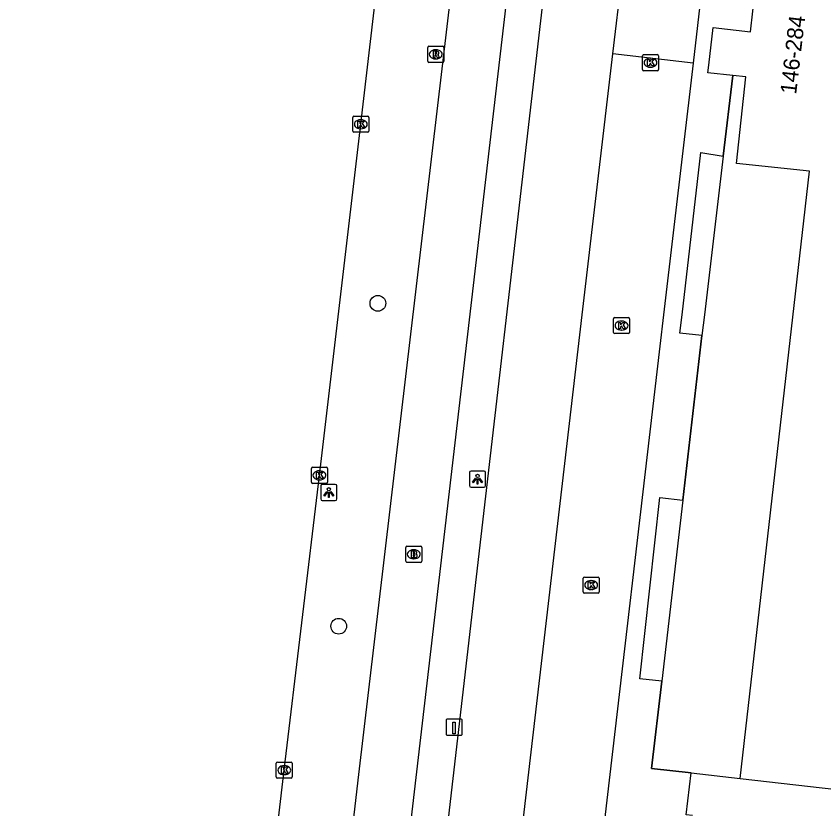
# Model space of a CAD drawing. Extents: x 161243 to 161752, y 384138 to 384885.
# Drawn here: x 161264.9 to 161315.1, y 384469.3 to 384518.6 of the extents above; entities that cross this region are included whole.
import ezdxf

# ---------------------------------------------------------------- set-up
doc = ezdxf.new("R2010")
doc.units = 0
for name, color, linetype in [('IMGEO_Boom', 7, 'Continuous'), ('IMGEO_Brandkraan', 7, 'Continuous'), ('IMGEO_Fietspad_gesloten', 7, 'Continuous'), ('IMGEO_Kolk', 7, 'Continuous'), ('IMGEO_Laadpaal', 7, 'Continuous'), ('IMGEO_Lichtpunt', 7, 'Continuous'), ('IMGEO_OVBaan_gesloten', 7, 'Continuous'), ('IMGEO_Pand', 7, 'Continuous'), ('IMGEO_Pand_nummerreeks', 7, 'Continuous'), ('IMGEO_Pand_overbouw', 7, 'Continuous'), ('IMGEO_Rijbaan_lokaal_open', 7, 'Continuous'), ('IMGEO_Rioolput', 7, 'Continuous'), ('IMGEO_Voetpad_open', 7, 'Continuous')]:
    doc.layers.add(name, color=color, linetype=linetype)

msp = doc.modelspace()

# ---------------------------------------------------------------- linework, layer by layer
at = {"layer": 'IMGEO_Boom'}
for centre in [(161287.402, 384500.72), (161284.968, 384480.645)]:
    msp.add_circle(centre, 0.489, dxfattribs=at)
at = {"layer": 'IMGEO_Brandkraan'}
for p, q in [((161289.131, 384484.69), (161289.131, 384485.542)), ((161289.206, 384485.616), (161290.058, 384485.616)), ((161289.619, 384485.396), (161289.644, 384485.396)), ((161290.132, 384485.542), (161290.132, 384484.69)), ((161289.642, 384484.836), (161289.617, 384484.836)), ((161290.058, 384484.616), (161289.206, 384484.616))]:
    msp.add_line(p, q, dxfattribs=at)
for points in [[(161289.131, 384484.69), (161289.131, 384485.542)], [(161289.206, 384485.616), (161290.058, 384485.616)], [(161289.479, 384485.316), (161289.479, 384484.916), (161289.692, 384484.916)], [(161289.71, 384485.316), (161289.479, 384485.316)], [(161290.132, 384485.542), (161290.132, 384484.69)], [(161289.658, 384485.235), (161289.604, 384485.235), (161289.604, 384485.159)], [(161289.604, 384485.159), (161289.657, 384485.159)], [(161289.666, 384485.083), (161289.604, 384485.083), (161289.604, 384485.002)], [(161289.604, 384485.002), (161289.666, 384485.002)], [(161290.058, 384484.616), (161289.206, 384484.616)]]:
    msp.add_lwpolyline(points, dxfattribs=at)
for centre, radius, start, end in [((161289.208, 384485.54), 0.0765, 91.552, 178.448), ((161289.208, 384485.54), 0.0765, 91.552, 178.448), ((161289.714, 384485.171), 0.145, 59.4692, 91.5367), ((161290.056, 384485.54), 0.0765, 1.552, 88.448), ((161290.056, 384485.54), 0.0765, 1.552, 88.448), ((161289.659, 384485.197), 0.0379, 267.8285, 90.9355), ((161289.667, 384485.042), 0.0404, 269.8759, 90.5077), ((161289.698, 384485.167), 0.251, 268.6676, 293.5347), ((161289.739, 384485.218), 0.0922, 285.5137, 58.1501), ((161289.744, 384485.026), 0.105, 301.3115, 78.989), ((161289.208, 384484.692), 0.0765, 181.552, 268.448), ((161289.208, 384484.692), 0.0765, 181.552, 268.448), ((161290.056, 384484.692), 0.0765, 271.552, 358.448), ((161290.056, 384484.692), 0.0765, 271.552, 358.448)]:
    msp.add_arc(centre, radius, start, end, dxfattribs=at)
for centre, major_axis, ratio, start_param, end_param in [((161289.618, 384485.116), (-0.387, 0.002), 0.722429, 4.712389, 7.853982), ((161289.643, 384485.116), (-0.39, 0.002), 0.717154, 1.570796, 4.712389)]:
    msp.add_ellipse(centre, major_axis=major_axis, ratio=ratio, start_param=start_param, end_param=end_param, dxfattribs=at)
at = {"layer": 'IMGEO_Fietspad_gesloten'}
for points in [[(161270.005, 384301.578), (161270.134, 384303.063), (161273.019, 384327.449), (161276.269, 384355.259), (161281.811, 384402.692), (161289.671, 384470.352), (161296.755, 384531.182), (161299.82, 384554.106), (161304.483, 384590.763), (161310.58, 384642.356), (161311.044, 384646.284), (161311.712, 384651.942), (161311.774, 384652.424)], [(161306.453, 384637.728), (161300.999, 384591.473), (161296.311, 384554.647), (161293.323, 384531.813), (161286.202, 384471.417), (161278.307, 384403.15), (161275.866, 384382.258), (161272.845, 384356.399), (161269.542, 384328.133), (161269.524, 384327.978)]]:
    msp.add_lwpolyline(points, dxfattribs=at)
at = {"layer": 'IMGEO_Kolk'}
for p, q in [((161303.845, 384515.251), (161303.845, 384516.103)), ((161303.92, 384516.177), (161304.772, 384516.177)), ((161304.333, 384515.957), (161304.358, 384515.957)), ((161304.846, 384516.103), (161304.846, 384515.251)), ((161304.772, 384515.177), (161303.92, 384515.177)), ((161304.356, 384515.397), (161304.331, 384515.397)), ((161285.84, 384511.425), (161285.84, 384512.277)), ((161285.915, 384512.351), (161286.767, 384512.351)), ((161286.328, 384512.131), (161286.353, 384512.131)), ((161286.841, 384512.277), (161286.841, 384511.425)), ((161286.351, 384511.571), (161286.326, 384511.571)), ((161286.767, 384511.351), (161285.915, 384511.351)), ((161302.049, 384498.91), (161302.049, 384499.762)), ((161302.124, 384499.836), (161302.976, 384499.836)), ((161302.537, 384499.616), (161302.562, 384499.616)), ((161303.05, 384499.762), (161303.05, 384498.91)), ((161302.56, 384499.056), (161302.535, 384499.056)), ((161302.976, 384498.836), (161302.124, 384498.836)), ((161283.267, 384489.599), (161283.267, 384490.451)), ((161283.342, 384490.525), (161284.194, 384490.525)), ((161284.268, 384490.451), (161284.268, 384489.599)), ((161283.755, 384490.305), (161283.78, 384490.305)), ((161284.194, 384489.525), (161283.342, 384489.525)), ((161283.778, 384489.745), (161283.753, 384489.745)), ((161300.161, 384482.778), (161300.161, 384483.63)), ((161300.236, 384483.704), (161301.088, 384483.704)), ((161300.649, 384483.484), (161300.674, 384483.484)), ((161301.162, 384483.63), (161301.162, 384482.778)), ((161300.672, 384482.924), (161300.647, 384482.924)), ((161301.088, 384482.704), (161300.236, 384482.704)), ((161281.082, 384471.272), (161281.082, 384472.124)), ((161281.157, 384472.198), (161282.009, 384472.198)), ((161281.57, 384471.978), (161281.595, 384471.978)), ((161282.083, 384472.124), (161282.083, 384471.272)), ((161281.593, 384471.418), (161281.568, 384471.418)), ((161282.009, 384471.198), (161281.157, 384471.198))]:
    msp.add_line(p, q, dxfattribs=at)
for points in [[(161303.845, 384515.251), (161303.845, 384516.103)], [(161303.92, 384516.177), (161304.772, 384516.177)], [(161304.846, 384516.103), (161304.846, 384515.251)], [(161304.166, 384515.877), (161304.289, 384515.877), (161304.289, 384515.726), (161304.419, 384515.877), (161304.583, 384515.877), (161304.437, 384515.726), (161304.59, 384515.477), (161304.438, 384515.477), (161304.353, 384515.641), (161304.289, 384515.574), (161304.289, 384515.477), (161304.166, 384515.477), (161304.166, 384515.877)], [(161304.772, 384515.177), (161303.92, 384515.177)], [(161285.84, 384511.425), (161285.84, 384512.277)], [(161285.915, 384512.351), (161286.767, 384512.351)], [(161286.161, 384512.051), (161286.284, 384512.051), (161286.284, 384511.9), (161286.414, 384512.051), (161286.578, 384512.051), (161286.432, 384511.9), (161286.585, 384511.651), (161286.433, 384511.651), (161286.348, 384511.815), (161286.284, 384511.748), (161286.284, 384511.651), (161286.161, 384511.651), (161286.161, 384512.051)], [(161286.841, 384512.277), (161286.841, 384511.425)], [(161286.767, 384511.351), (161285.915, 384511.351)], [(161302.049, 384498.91), (161302.049, 384499.762)], [(161302.124, 384499.836), (161302.976, 384499.836)], [(161302.37, 384499.536), (161302.493, 384499.536), (161302.493, 384499.385), (161302.623, 384499.536), (161302.787, 384499.536), (161302.641, 384499.385), (161302.794, 384499.136), (161302.642, 384499.136), (161302.557, 384499.3), (161302.493, 384499.233), (161302.493, 384499.136), (161302.37, 384499.136), (161302.37, 384499.536)], [(161303.05, 384499.762), (161303.05, 384498.91)], [(161302.976, 384498.836), (161302.124, 384498.836)], [(161283.267, 384489.599), (161283.267, 384490.451)], [(161283.342, 384490.525), (161284.194, 384490.525)], [(161284.268, 384490.451), (161284.268, 384489.599)], [(161283.588, 384490.225), (161283.711, 384490.225), (161283.711, 384490.074), (161283.841, 384490.225), (161284.005, 384490.225), (161283.859, 384490.074), (161284.012, 384489.825), (161283.86, 384489.825), (161283.775, 384489.989), (161283.711, 384489.922), (161283.711, 384489.825), (161283.588, 384489.825), (161283.588, 384490.225)], [(161284.194, 384489.525), (161283.342, 384489.525)], [(161300.161, 384482.778), (161300.161, 384483.63)], [(161300.236, 384483.704), (161301.088, 384483.704)], [(161300.482, 384483.404), (161300.605, 384483.404), (161300.605, 384483.253), (161300.735, 384483.404), (161300.899, 384483.404), (161300.753, 384483.253), (161300.906, 384483.004), (161300.754, 384483.004), (161300.669, 384483.168), (161300.605, 384483.101), (161300.605, 384483.004), (161300.482, 384483.004), (161300.482, 384483.404)], [(161301.162, 384483.63), (161301.162, 384482.778)], [(161301.088, 384482.704), (161300.236, 384482.704)], [(161281.082, 384471.272), (161281.082, 384472.124)], [(161281.157, 384472.198), (161282.009, 384472.198)], [(161281.403, 384471.898), (161281.526, 384471.898), (161281.526, 384471.747), (161281.656, 384471.898), (161281.82, 384471.898), (161281.674, 384471.747), (161281.827, 384471.498), (161281.675, 384471.498), (161281.59, 384471.662), (161281.526, 384471.595), (161281.526, 384471.498), (161281.403, 384471.498), (161281.403, 384471.898)], [(161282.083, 384472.124), (161282.083, 384471.272)], [(161282.009, 384471.198), (161281.157, 384471.198)]]:
    msp.add_lwpolyline(points, dxfattribs=at)
for centre, start, end in [((161303.922, 384516.101), 91.552, 178.448), ((161303.922, 384516.101), 91.552, 178.448), ((161304.77, 384516.101), 1.552, 88.448), ((161304.77, 384516.101), 1.552, 88.448), ((161303.922, 384515.253), 181.552, 268.448), ((161303.922, 384515.253), 181.552, 268.448), ((161304.77, 384515.253), 271.552, 358.448), ((161304.77, 384515.253), 271.552, 358.448), ((161285.917, 384512.275), 91.552, 178.448), ((161285.917, 384512.275), 91.552, 178.448), ((161286.765, 384512.275), 1.552, 88.448), ((161286.765, 384512.275), 1.552, 88.448), ((161285.917, 384511.427), 181.552, 268.448), ((161285.917, 384511.427), 181.552, 268.448), ((161286.765, 384511.427), 271.552, 358.448), ((161286.765, 384511.427), 271.552, 358.448), ((161302.126, 384499.76), 91.552, 178.448), ((161302.126, 384499.76), 91.552, 178.448), ((161302.974, 384499.76), 1.552, 88.448), ((161302.974, 384499.76), 1.552, 88.448), ((161302.126, 384498.912), 181.552, 268.448), ((161302.126, 384498.912), 181.552, 268.448), ((161302.974, 384498.912), 271.552, 358.448), ((161302.974, 384498.912), 271.552, 358.448), ((161283.344, 384490.449), 91.552, 178.448), ((161283.344, 384490.449), 91.552, 178.448), ((161284.192, 384490.449), 1.552, 88.448), ((161284.192, 384490.449), 1.552, 88.448), ((161283.344, 384489.601), 181.552, 268.448), ((161283.344, 384489.601), 181.552, 268.448), ((161284.192, 384489.601), 271.552, 358.448), ((161284.192, 384489.601), 271.552, 358.448), ((161300.238, 384483.628), 91.552, 178.448), ((161300.238, 384483.628), 91.552, 178.448), ((161301.086, 384483.628), 1.552, 88.448), ((161301.086, 384483.628), 1.552, 88.448), ((161300.238, 384482.78), 181.552, 268.448), ((161300.238, 384482.78), 181.552, 268.448), ((161301.086, 384482.78), 271.552, 358.448), ((161301.086, 384482.78), 271.552, 358.448), ((161281.159, 384472.122), 91.552, 178.448), ((161281.159, 384472.122), 91.552, 178.448), ((161282.007, 384472.122), 1.552, 88.448), ((161282.007, 384472.122), 1.552, 88.448), ((161281.159, 384471.274), 181.552, 268.448), ((161281.159, 384471.274), 181.552, 268.448), ((161282.007, 384471.274), 271.552, 358.448), ((161282.007, 384471.274), 271.552, 358.448)]:
    msp.add_arc(centre, 0.0765, start, end, dxfattribs=at)
for centre, major_axis, ratio, start_param, end_param in [((161304.332, 384515.677), (-0.387, 0.002), 0.722429, 4.712389, 7.853982), ((161304.357, 384515.677), (-0.39, 0.002), 0.717154, 1.570796, 4.712389), ((161286.327, 384511.851), (-0.387, 0.002), 0.722429, 4.712389, 7.853982), ((161286.352, 384511.851), (-0.39, 0.002), 0.717154, 1.570796, 4.712389), ((161302.536, 384499.336), (-0.387, 0.002), 0.722429, 4.712389, 7.853982), ((161302.561, 384499.336), (-0.39, 0.002), 0.717154, 1.570796, 4.712389), ((161283.754, 384490.025), (-0.387, 0.002), 0.722429, 4.712389, 7.853982), ((161283.779, 384490.025), (-0.39, 0.002), 0.717154, 1.570796, 4.712389), ((161300.648, 384483.204), (-0.387, 0.002), 0.722429, 4.712389, 7.853982), ((161300.673, 384483.204), (-0.39, 0.002), 0.717154, 1.570796, 4.712389), ((161281.569, 384471.698), (-0.387, 0.002), 0.722429, 4.712389, 7.853982), ((161281.594, 384471.698), (-0.39, 0.002), 0.717154, 1.570796, 4.712389)]:
    msp.add_ellipse(centre, major_axis=major_axis, ratio=ratio, start_param=start_param, end_param=end_param, dxfattribs=at)
at = {"layer": 'IMGEO_Laadpaal'}
for p, q in [((161291.64, 384474.786), (161291.64, 384473.945)), ((161291.64, 384474.786), (161291.64, 384473.945)), ((161292.556, 384474.87), (161291.715, 384474.87)), ((161292.556, 384474.87), (161291.715, 384474.87)), ((161292.64, 384473.954), (161292.64, 384474.795)), ((161292.64, 384473.954), (161292.64, 384474.795)), ((161291.724, 384473.87), (161292.565, 384473.87)), ((161291.724, 384473.87), (161292.565, 384473.87))]:
    msp.add_line(p, q, dxfattribs=at)
msp.add_lwpolyline([(161292.055, 384474.683), (161292.215, 384474.683), (161292.215, 384473.95), (161292.055, 384473.95), (161292.055, 384474.683)], dxfattribs=at)
for centre, start, end in [((161291.718, 384474.792), 92.4484, 184.2845), ((161291.718, 384474.792), 92.4484, 184.2845), ((161292.562, 384474.792), 2.4484, 94.2845), ((161292.562, 384474.792), 2.4484, 94.2845), ((161291.718, 384473.948), 182.4484, 274.2845), ((161291.718, 384473.948), 182.4484, 274.2845), ((161292.562, 384473.948), 272.4484, 4.2845), ((161292.562, 384473.948), 272.4484, 4.2845)]:
    msp.add_arc(centre, 0.0779, start, end, dxfattribs=at)
at = {"layer": 'IMGEO_Lichtpunt'}
for p, q in [((161293.101, 384490.192), (161293.101, 384489.385)), ((161293.101, 384490.192), (161293.101, 384489.385)), ((161294.003, 384490.287), (161293.195, 384490.287)), ((161294.003, 384490.287), (161293.195, 384490.287)), ((161294.097, 384489.385), (161294.097, 384490.192)), ((161294.097, 384489.385), (161294.097, 384490.192)), ((161283.854, 384489.363), (161283.854, 384488.556)), ((161283.854, 384489.363), (161283.854, 384488.556)), ((161284.756, 384489.458), (161283.948, 384489.458)), ((161284.756, 384489.458), (161283.948, 384489.458)), ((161284.85, 384488.556), (161284.85, 384489.363)), ((161284.85, 384488.556), (161284.85, 384489.363)), ((161293.195, 384489.291), (161294.003, 384489.291)), ((161293.195, 384489.291), (161294.003, 384489.291)), ((161283.948, 384488.462), (161284.756, 384488.462)), ((161283.948, 384488.462), (161284.756, 384488.462))]:
    msp.add_line(p, q, dxfattribs=at)
for points in [[(161293.475, 384489.856), (161293.514, 384489.828), (161293.326, 384489.566), (161293.288, 384489.593), (161293.475, 384489.856)], [(161293.687, 384489.828), (161293.725, 384489.855), (161293.912, 384489.593), (161293.873, 384489.565), (161293.687, 384489.828)], [(161293.577, 384489.808), (161293.624, 384489.808), (161293.624, 384489.486), (161293.577, 384489.486), (161293.577, 384489.808)], [(161284.228, 384489.027), (161284.267, 384488.999), (161284.079, 384488.737), (161284.041, 384488.764), (161284.228, 384489.027)], [(161284.33, 384488.979), (161284.377, 384488.979), (161284.377, 384488.657), (161284.33, 384488.657), (161284.33, 384488.979)], [(161284.44, 384488.999), (161284.478, 384489.026), (161284.665, 384488.764), (161284.626, 384488.736), (161284.44, 384488.999)]]:
    msp.add_lwpolyline(points, dxfattribs=at)
for centre in [(161293.6, 384489.99), (161284.353, 384489.161)]:
    msp.add_circle(centre, 0.0994, dxfattribs=at)
for centre, start, end in [((161293.195, 384490.192), 90, 180), ((161293.195, 384490.192), 90, 180), ((161294.003, 384490.192), 0, 90), ((161294.003, 384490.192), 0, 90), ((161283.948, 384489.363), 90, 180), ((161283.948, 384489.363), 90, 180), ((161284.756, 384489.363), 0, 90), ((161284.756, 384489.363), 0, 90), ((161293.195, 384489.385), 180, 270), ((161293.195, 384489.385), 180, 270), ((161294.003, 384489.385), 270, 0), ((161294.003, 384489.385), 270, 360), ((161283.948, 384488.556), 180, 270), ((161283.948, 384488.556), 180, 270), ((161284.756, 384488.556), 270, 0), ((161284.756, 384488.556), 270, 360)]:
    msp.add_arc(centre, 0.0946, start, end, dxfattribs=at)
at = {"layer": 'IMGEO_OVBaan_gesloten'}
msp.add_lwpolyline([(161264.916, 384328.431), (161267.197, 384347.869), (161269.457, 384367.164), (161271.789, 384387.356), (161274.112, 384407.478), (161276.721, 384430.069), (161279.185, 384451.364), (161281.583, 384471.698), (161283.768, 384490.025), (161286.341, 384511.851), (161288.472, 384530.133), (161288.707, 384532.15), (161290.848, 384550.464), (161293.255, 384570.775), (161295.634, 384591.049), (161297.994, 384611.38), (161300.355, 384631.67), (161301.117, 384638.364)], dxfattribs=at)
at = {"layer": 'IMGEO_Pand'}
for points in [[(161309.469, 384514.874), (161307.919, 384515.054), (161307.974, 384515.528), (161308.245, 384517.862), (161310.556, 384517.594), (161310.857, 384520.181)], [(161309.921, 384471.176), (161314.24, 384508.93), (161309.696, 384509.419), (161310.273, 384514.788), (161309.469, 384514.874)], [(161306.965, 384468.879), (161306.567, 384468.925), (161306.87, 384471.521)], [(161306.87, 384471.521), (161309.921, 384471.176)], [(161309.921, 384471.176), (161318.472, 384470.21)]]:
    msp.add_lwpolyline(points, dxfattribs=at)
at = {"layer": 'IMGEO_Pand_overbouw'}
msp.add_lwpolyline([(161314.24, 384508.93), (161309.696, 384509.419), (161310.273, 384514.788), (161309.469, 384514.874), (161308.875, 384509.871), (161307.703, 384500), (161307.55, 384498.708), (161306.361, 384488.486), (161305.051, 384477.227), (161304.42, 384471.807), (161306.87, 384471.521), (161309.921, 384471.176)], close=True, dxfattribs=at)
at = {"layer": 'IMGEO_Rijbaan_lokaal_open'}
for points in [[(161302.017, 384516.22), (161302.57, 384520.925)], [(161307.548, 384520.344), (161306.995, 384515.642)], [(161296.054, 384465.353), (161299.421, 384494.132), (161300.111, 384500), (161302.017, 384516.22)], [(161306.995, 384515.642), (161302.017, 384516.22)], [(161306.995, 384515.642), (161305.156, 384500), (161304.927, 384498.052), (161301.344, 384467.341), (161306.178, 384461.35), (161304.65, 384447.935), (161300.959, 384416.574), (161299.115, 384400.923)]]:
    msp.add_lwpolyline(points, dxfattribs=at)
at = {"layer": 'IMGEO_Rioolput'}
for p, q in [((161290.499, 384515.771), (161290.499, 384516.623)), ((161290.574, 384516.697), (161291.426, 384516.697)), ((161290.987, 384516.477), (161291.012, 384516.477)), ((161291.5, 384516.623), (161291.5, 384515.771)), ((161291.426, 384515.697), (161290.574, 384515.697)), ((161291.01, 384515.917), (161290.985, 384515.917))]:
    msp.add_line(p, q, dxfattribs=at)
for points in [[(161290.499, 384515.771), (161290.499, 384516.623)], [(161290.574, 384516.697), (161291.426, 384516.697)], [(161291.5, 384516.623), (161291.5, 384515.771)], [(161291.088, 384516.395), (161290.836, 384516.397), (161290.836, 384515.997)], [(161290.836, 384515.997), (161290.96, 384515.997), (161290.96, 384516.159), (161290.971, 384516.159)], [(161291.014, 384516.316), (161290.96, 384516.316), (161290.96, 384516.235)], [(161290.96, 384516.235), (161291.012, 384516.235)], [(161291.018, 384516.13), (161291.089, 384515.997), (161291.229, 384515.997), (161291.164, 384516.123)], [(161291.426, 384515.697), (161290.574, 384515.697)]]:
    msp.add_lwpolyline(points, dxfattribs=at)
for centre, radius, start, end in [((161290.576, 384516.621), 0.0765, 91.552, 178.448), ((161290.576, 384516.621), 0.0765, 91.552, 178.448), ((161291.424, 384516.621), 0.0765, 1.552, 88.448), ((161291.424, 384516.621), 0.0765, 1.552, 88.448), ((161290.97, 384516.106), 0.0533, 26.0293, 88.6989), ((161290.996, 384516.424), 0.19, 274.7715, 282.9687), ((161291.02, 384516.22), 0.0964, 77.0061, 93.1865), ((161291.034, 384516.277), 0.0378, 276.6634, 79.6772), ((161291.087, 384516.285), 0.109, 350.3612, 89.416), ((161291.085, 384516.285), 0.112, 277.5842, 350.9817), ((161291.069, 384516.07), 0.108, 29.5134, 73.7905), ((161290.576, 384515.773), 0.0765, 181.552, 268.448), ((161290.576, 384515.773), 0.0765, 181.552, 268.448), ((161291.424, 384515.773), 0.0765, 271.552, 358.448), ((161291.424, 384515.773), 0.0765, 271.552, 358.448)]:
    msp.add_arc(centre, radius, start, end, dxfattribs=at)
for centre, major_axis, ratio, start_param, end_param in [((161290.986, 384516.197), (-0.387, 0.002), 0.722429, 4.712389, 7.853982), ((161291.011, 384516.197), (-0.39, 0.002), 0.717154, 1.570796, 4.712389)]:
    msp.add_ellipse(centre, major_axis=major_axis, ratio=ratio, start_param=start_param, end_param=end_param, dxfattribs=at)
at = {"layer": 'IMGEO_Voetpad_open'}
for points in [[(161298.986, 384530.962), (161298.968, 384530.827), (161291.483, 384466.168)], [(161308.875, 384509.871), (161309.469, 384514.874)], [(161307.55, 384498.708), (161306.177, 384498.861), (161306.309, 384500), (161307.484, 384510.101), (161308.875, 384509.871)], [(161308.875, 384509.871), (161307.703, 384500), (161307.55, 384498.708)], [(161306.361, 384488.486), (161307.55, 384498.708)], [(161305.051, 384477.227), (161303.676, 384477.383), (161304.923, 384488.649), (161306.361, 384488.486)], [(161306.361, 384488.486), (161305.051, 384477.227)], [(161306.87, 384471.521), (161304.42, 384471.807), (161305.051, 384477.227)]]:
    msp.add_lwpolyline(points, dxfattribs=at)

# ---------------------------------------------------------------- texts
at = {"layer": 'IMGEO_Pand_nummerreeks'}
msp.add_text('146-284', height=1, rotation=83.3482, dxfattribs=at).set_placement((161313.401, 384513.676))

doc.saveas('drawing.dxf')
